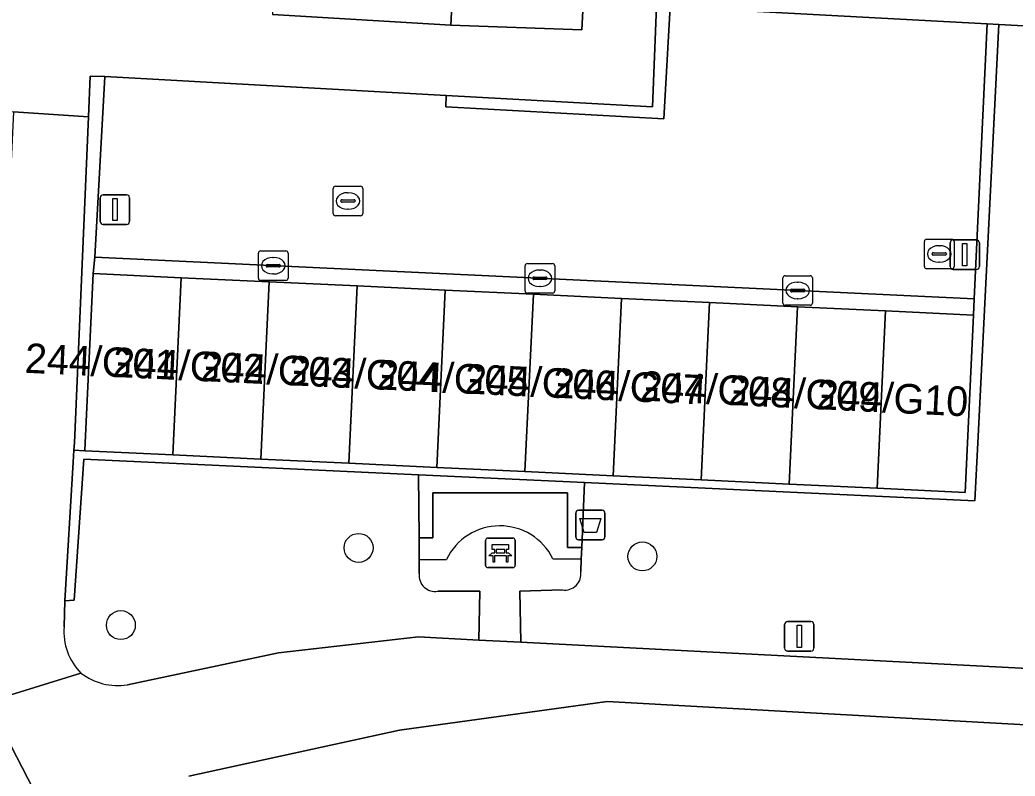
# Model space of a CAD drawing. Extents: x 162989 to 165008, y 383432 to 384338.
# Drawn here: x 164555.4 to 164589.06, y 383988.74 to 384014.31 of the extents above; entities that cross this region are included whole.
import ezdxf

# ---------------------------------------------------------------- set-up
doc = ezdxf.new("R2010")
doc.units = 0
for name, color, linetype in [('IMGEO_Afvalbak', 7, 'Continuous'), ('IMGEO_Bank', 7, 'Continuous'), ('IMGEO_Boom', 7, 'Continuous'), ('IMGEO_Groenvoorziening', 7, 'Continuous'), ('IMGEO_Haag', 7, 'Continuous'), ('IMGEO_Kolk', 7, 'Continuous'), ('IMGEO_Lichtmast', 7, 'Continuous'), ('IMGEO_Muur', 7, 'Continuous'), ('IMGEO_Pand', 7, 'Continuous'), ('IMGEO_Pand_nummerreeks', 7, 'Continuous'), ('IMGEO_Parkeervlak_open', 7, 'Continuous'), ('IMGEO_Rijbaan_lokaal_open', 7, 'Continuous'), ('IMGEO_Rioolput', 7, 'Continuous'), ('IMGEO_Voetpad_gesloten', 7, 'Continuous'), ('IMGEO_Voetpad_open', 7, 'Continuous')]:
    doc.layers.add(name, color=color, linetype=linetype)

msp = doc.modelspace()

# ---------------------------------------------------------------- linework, layer by layer
at = {"layer": 'IMGEO_Afvalbak'}
for p, q in [((164574.198, 383996.827), (164574.198, 383997.627)), ((164574.198, 383997.627), (164574.198, 383996.827)), ((164574.298, 383997.727), (164575.088, 383997.727)), ((164575.088, 383997.727), (164574.298, 383997.727)), ((164575.188, 383997.627), (164575.188, 383996.827)), ((164575.188, 383996.827), (164575.188, 383997.627)), ((164575.088, 383996.727), (164574.298, 383996.727)), ((164574.298, 383996.727), (164575.088, 383996.727))]:
    msp.add_line(p, q, dxfattribs=at)
msp.add_lwpolyline([(164574.341, 383997.441), (164575.045, 383997.441), (164574.896, 383996.971), (164574.49, 383996.971), (164574.341, 383997.441)], dxfattribs=at)
for centre, start, end in [((164574.298, 383997.627), 90, 180), ((164574.298, 383997.627), 90, 180), ((164575.088, 383997.627), 0, 90), ((164575.088, 383997.627), 360, 90), ((164574.298, 383996.827), 180, 270), ((164574.298, 383996.827), 180, 270), ((164575.088, 383996.827), 270, 0), ((164575.088, 383996.827), 270, 0)]:
    msp.add_arc(centre, 0.1, start, end, dxfattribs=at)
at = {"layer": 'IMGEO_Bank'}
for p, q in [((164571.225, 383996.784), (164572.066, 383996.784)), ((164572.066, 383996.784), (164571.225, 383996.784)), ((164571.15, 383995.859), (164571.15, 383996.7)), ((164571.15, 383996.7), (164571.15, 383995.859)), ((164571.459, 383996.29), (164571.459, 383996.396)), ((164571.503, 383996.396), (164571.503, 383996.29)), ((164571.791, 383996.402), (164571.509, 383996.402)), ((164571.797, 383996.29), (164571.797, 383996.396)), ((164571.841, 383996.396), (164571.841, 383996.29)), ((164572.15, 383996.709), (164572.15, 383995.868)), ((164572.15, 383995.868), (164572.15, 383996.709)), ((164571.847, 383996.182), (164571.454, 383996.182)), ((164571.509, 383996.284), (164571.791, 383996.284)), ((164572.075, 383995.784), (164571.234, 383995.784)), ((164571.234, 383995.784), (164572.075, 383995.784))]:
    msp.add_line(p, q, dxfattribs=at)
for points in [[(164571.453, 383996.402), (164571.367, 383996.402), (164571.367, 383996.563), (164571.93, 383996.563), (164571.93, 383996.402), (164571.847, 383996.402)], [(164571.397, 383996.182), (164571.255, 383996.182), (164571.367, 383996.284), (164571.453, 383996.284)], [(164571.447, 383996.175), (164571.447, 383995.968), (164571.404, 383995.968), (164571.404, 383996.175)], [(164571.847, 383996.284), (164571.93, 383996.284), (164572.042, 383996.182), (164571.903, 383996.182)], [(164571.897, 383996.175), (164571.897, 383995.968), (164571.853, 383995.968), (164571.853, 383996.175)]]:
    msp.add_lwpolyline(points, dxfattribs=at)
for centre, radius, start, end in [((164571.228, 383996.706), 0.0779, 92.4484, 184.2845), ((164571.228, 383996.706), 0.0779, 92.4484, 184.2845), ((164572.072, 383996.706), 0.0779, 2.4484, 94.2845), ((164572.072, 383996.706), 0.0779, 2.4484, 94.2845), ((164571.452, 383996.395), 0.00671, 2.8957, 87.1043), ((164571.509, 383996.395), 0.00671, 92.8957, 177.1043), ((164571.791, 383996.395), 0.00671, 2.8957, 87.1043), ((164571.848, 383996.395), 0.00671, 92.8957, 177.1043), ((164571.397, 383996.175), 0.00671, 2.8957, 87.1043), ((164571.454, 383996.175), 0.00671, 92.8957, 177.1043), ((164571.452, 383996.291), 0.00671, 272.8957, 357.1043), ((164571.509, 383996.291), 0.00671, 182.8957, 267.1043), ((164571.791, 383996.291), 0.00671, 272.8957, 357.1043), ((164571.848, 383996.291), 0.00671, 182.8957, 267.1043), ((164571.846, 383996.175), 0.00671, 2.8957, 87.1043), ((164571.903, 383996.175), 0.00671, 92.8957, 177.1043), ((164571.228, 383995.862), 0.0779, 182.4484, 274.2845), ((164571.228, 383995.862), 0.0779, 182.4484, 274.2845), ((164572.072, 383995.862), 0.0779, 272.4484, 4.2845), ((164572.072, 383995.862), 0.0779, 272.4484, 4.2845)]:
    msp.add_arc(centre, radius, start, end, dxfattribs=at)
at = {"layer": 'IMGEO_Boom'}
for centre in [(164566.854, 383996.452), (164576.454, 383996.164), (164558.812, 383993.841)]:
    msp.add_circle(centre, 0.489, dxfattribs=at)
at = {"layer": 'IMGEO_Groenvoorziening'}
for points in [[(164664.14, 384004.176), (164663.634, 384009.785), (164663.547, 384010.45), (164652.73, 384010.724), (164588.509, 384014.153), (164587.799, 384000), (164587.701, 383998.049), (164574.492, 383998.666), (164574.404, 383996.462), (164574.388, 383996.076), (164574.37, 383995.651)], [(164573.749, 383995.03), (164572.312, 383994.994), (164572.346, 383993.262), (164590.789, 383992.31), (164607.772, 383991.148), (164643.365, 383993.546), (164644.353, 383993.874), (164655.829, 383999.807), (164656.886, 384000.254)], [(164568.908, 383995.583), (164568.907, 383996.049), (164568.902, 383996.788), (164568.886, 383998.927), (164557.563, 383999.456), (164557.23, 383994.685), (164556.919, 383994.667), (164556.891, 383993.785)], [(164573.429, 383996.085), (164574.388, 383996.076), (164574.404, 383996.462), (164573.916, 383996.462), (164573.916, 383998.318), (164569.36, 383998.318), (164569.36, 383996.788), (164568.902, 383996.788), (164568.907, 383996.049), (164569.826, 383996.063)], [(164560.984, 383974.7), (164560.344, 383979.582), (164554.731, 383990.474), (164552.812, 383990.075), (164551.907, 383990.12), (164551.12, 383990.164), (164550.652, 383990.534), (164550.857, 383991.605), (164551.181, 383996.785)], [(164559.032, 383991.827), (164564.15, 383992.909), (164568.879, 383993.441), (164570.917, 383993.336), (164570.956, 383994.984), (164569.53, 383994.99)], [(164604.274, 383989.411), (164589.42, 383990.473), (164575.259, 383991.254), (164568.241, 383990.291), (164561.116, 383988.736)]]:
    msp.add_lwpolyline(points, dxfattribs=at)
msp.add_lwpolyline([(164568.902, 383996.788), (164569.36, 383996.788), (164569.36, 383998.318), (164573.916, 383998.318), (164573.916, 383996.462), (164574.404, 383996.462), (164574.492, 383998.666), (164568.886, 383998.927)], close=True, dxfattribs=at)
for centre, radius, start, end in [((164571.633, 383995.192), 2.006, 26.4278, 154.2718), ((164569.434, 383995.512), 0.531, 172.3724, 280.3622), ((164573.827, 383995.573), 0.548, 261.7961, 8.2039), ((164558.908, 383993.631), 2.023, 175.6221, 224.3734), ((164558.7, 383993.849), 2.049, 232.8337, 279.3343)]:
    msp.add_arc(centre, radius, start, end, dxfattribs=at)
at = {"layer": 'IMGEO_Haag'}
msp.add_lwpolyline([(164568.902, 383996.788), (164569.36, 383996.788), (164569.36, 383998.318), (164573.916, 383998.318), (164573.916, 383996.462), (164574.404, 383996.462), (164574.492, 383998.666), (164568.886, 383998.927)], close=True, dxfattribs=at)
at = {"layer": 'IMGEO_Kolk'}
for p, q in [((164563.542, 384006.495), (164564.394, 384006.495)), ((164563.467, 384005.569), (164563.467, 384006.421)), ((164563.955, 384006.275), (164563.98, 384006.275)), ((164564.468, 384006.421), (164564.468, 384005.569)), ((164563.726, 384005.989), (164563.726, 384006.001)), ((164564.164, 384005.952), (164563.766, 384005.952)), ((164563.769, 384006.038), (164564.167, 384006.038)), ((164564.21, 384006.001), (164564.21, 384005.989)), ((164572.487, 384005.143), (164572.487, 384005.995)), ((164572.562, 384006.069), (164573.414, 384006.069)), ((164572.975, 384005.849), (164573, 384005.849)), ((164573.488, 384005.995), (164573.488, 384005.143)), ((164564.394, 384005.495), (164563.542, 384005.495)), ((164563.978, 384005.715), (164563.953, 384005.715)), ((164572.746, 384005.563), (164572.746, 384005.575)), ((164573.184, 384005.526), (164572.786, 384005.526)), ((164572.789, 384005.612), (164573.187, 384005.612)), ((164573.23, 384005.575), (164573.23, 384005.563)), ((164581.207, 384004.731), (164581.207, 384005.583)), ((164581.282, 384005.657), (164582.134, 384005.657)), ((164582.208, 384005.583), (164582.208, 384004.731)), ((164572.998, 384005.289), (164572.973, 384005.289)), ((164581.466, 384005.151), (164581.466, 384005.163)), ((164581.509, 384005.2), (164581.907, 384005.2)), ((164581.695, 384005.437), (164581.72, 384005.437)), ((164581.95, 384005.163), (164581.95, 384005.151)), ((164573.414, 384005.069), (164572.562, 384005.069)), ((164581.904, 384005.114), (164581.506, 384005.114)), ((164581.718, 384004.877), (164581.693, 384004.877)), ((164582.134, 384004.657), (164581.282, 384004.657))]:
    msp.add_line(p, q, dxfattribs=at)
for points in [[(164563.542, 384006.495), (164564.394, 384006.495)], [(164563.467, 384005.569), (164563.467, 384006.421)], [(164564.468, 384006.421), (164564.468, 384005.569)], [(164572.487, 384005.143), (164572.487, 384005.995)], [(164572.562, 384006.069), (164573.414, 384006.069)], [(164573.488, 384005.995), (164573.488, 384005.143)], [(164564.394, 384005.495), (164563.542, 384005.495)], [(164581.207, 384004.731), (164581.207, 384005.583)], [(164581.282, 384005.657), (164582.134, 384005.657)], [(164582.208, 384005.583), (164582.208, 384004.731)], [(164573.414, 384005.069), (164572.562, 384005.069)], [(164582.134, 384004.657), (164581.282, 384004.657)]]:
    msp.add_lwpolyline(points, dxfattribs=at)
for centre, radius, start, end in [((164563.544, 384006.419), 0.0765, 91.552, 178.448), ((164563.544, 384006.419), 0.0765, 91.552, 178.448), ((164564.392, 384006.419), 0.0765, 1.552, 88.448), ((164564.392, 384006.419), 0.0765, 1.552, 88.448), ((164563.766, 384005.998), 0.0403, 85.8775, 175.7526), ((164563.763, 384005.988), 0.0366, 178.938, 274.7102), ((164564.167, 384005.995), 0.043, 264.8664, 352.4533), ((164564.171, 384006), 0.0386, 1.7309, 96.639), ((164572.564, 384005.993), 0.0765, 91.552, 178.448), ((164572.564, 384005.993), 0.0765, 91.552, 178.448), ((164573.412, 384005.993), 0.0765, 1.552, 88.448), ((164573.412, 384005.993), 0.0765, 1.552, 88.448), ((164563.544, 384005.571), 0.0765, 181.552, 268.448), ((164563.544, 384005.571), 0.0765, 181.552, 268.448), ((164564.392, 384005.571), 0.0765, 271.552, 358.448), ((164564.392, 384005.571), 0.0765, 271.552, 358.448), ((164572.786, 384005.572), 0.0403, 85.8775, 175.7526), ((164572.783, 384005.562), 0.0366, 178.938, 274.7102), ((164573.187, 384005.569), 0.043, 264.8664, 352.4533), ((164573.191, 384005.574), 0.0386, 1.7309, 96.639), ((164581.284, 384005.581), 0.0765, 91.552, 178.448), ((164581.284, 384005.581), 0.0765, 91.552, 178.448), ((164582.132, 384005.581), 0.0765, 1.552, 88.448), ((164582.132, 384005.581), 0.0765, 1.552, 88.448), ((164572.564, 384005.145), 0.0765, 181.552, 268.448), ((164572.564, 384005.145), 0.0765, 181.552, 268.448), ((164573.412, 384005.145), 0.0765, 271.552, 358.448), ((164573.412, 384005.145), 0.0765, 271.552, 358.448), ((164581.506, 384005.16), 0.0403, 85.8775, 175.7526), ((164581.503, 384005.15), 0.0366, 178.938, 274.7102), ((164581.907, 384005.157), 0.043, 264.8664, 352.4533), ((164581.911, 384005.162), 0.0386, 1.7309, 96.639), ((164581.284, 384004.733), 0.0765, 181.552, 268.448), ((164581.284, 384004.733), 0.0765, 181.552, 268.448), ((164582.132, 384004.733), 0.0765, 271.552, 358.448), ((164582.132, 384004.733), 0.0765, 271.552, 358.448)]:
    msp.add_arc(centre, radius, start, end, dxfattribs=at)
for centre, major_axis, ratio, start_param, end_param in [((164563.954, 384005.995), (-0.387, 0.002), 0.722429, 4.712389, 7.853982), ((164563.979, 384005.995), (-0.39, 0.002), 0.717154, 1.570796, 4.712389), ((164572.974, 384005.569), (-0.387, 0.002), 0.722429, 4.712389, 7.853982), ((164572.999, 384005.569), (-0.39, 0.002), 0.717154, 1.570796, 4.712389), ((164581.694, 384005.157), (-0.387, 0.002), 0.722429, 4.712389, 7.853982), ((164581.719, 384005.157), (-0.39, 0.002), 0.717154, 1.570796, 4.712389)]:
    msp.add_ellipse(centre, major_axis=major_axis, ratio=ratio, start_param=start_param, end_param=end_param, dxfattribs=at)
at = {"layer": 'IMGEO_Lichtmast'}
for p, q in [((164558.116, 384007.493), (164558.116, 384008.293)), ((164558.116, 384008.293), (164558.116, 384007.493)), ((164558.216, 384008.393), (164559.006, 384008.393)), ((164559.006, 384008.393), (164558.216, 384008.393)), ((164559.106, 384008.293), (164559.106, 384007.493)), ((164559.106, 384007.493), (164559.106, 384008.293)), ((164559.006, 384007.393), (164558.216, 384007.393)), ((164558.216, 384007.393), (164559.006, 384007.393)), ((164586.963, 384006.865), (164587.753, 384006.865)), ((164587.753, 384006.865), (164586.963, 384006.865)), ((164586.863, 384005.965), (164586.863, 384006.765)), ((164586.863, 384006.765), (164586.863, 384005.965)), ((164587.853, 384006.765), (164587.853, 384005.965)), ((164587.853, 384005.965), (164587.853, 384006.765)), ((164587.753, 384005.865), (164586.963, 384005.865)), ((164586.963, 384005.865), (164587.753, 384005.865)), ((164581.265, 383993.06), (164581.265, 383993.86)), ((164581.265, 383993.86), (164581.265, 383993.06)), ((164581.365, 383993.96), (164582.155, 383993.96)), ((164582.155, 383993.96), (164581.365, 383993.96)), ((164582.255, 383993.86), (164582.255, 383993.06)), ((164582.255, 383993.06), (164582.255, 383993.86)), ((164582.155, 383992.96), (164581.365, 383992.96)), ((164581.365, 383992.96), (164582.155, 383992.96))]:
    msp.add_line(p, q, dxfattribs=at)
for points in [[(164558.536, 384008.268), (164558.686, 384008.268), (164558.686, 384007.518), (164558.536, 384007.518), (164558.536, 384008.268)], [(164587.283, 384006.74), (164587.433, 384006.74), (164587.433, 384005.99), (164587.283, 384005.99), (164587.283, 384006.74)], [(164581.685, 383993.835), (164581.835, 383993.835), (164581.835, 383993.085), (164581.685, 383993.085), (164581.685, 383993.835)]]:
    msp.add_lwpolyline(points, dxfattribs=at)
for centre, start, end in [((164558.216, 384008.293), 90, 180), ((164558.216, 384008.293), 90, 180), ((164559.006, 384008.293), 0, 90), ((164559.006, 384008.293), 360, 90), ((164558.216, 384007.493), 180, 270), ((164558.216, 384007.493), 180, 270), ((164559.006, 384007.493), 270, 0), ((164559.006, 384007.493), 270, 0), ((164586.963, 384006.765), 90, 180), ((164586.963, 384006.765), 90, 180), ((164587.753, 384006.765), 0, 90), ((164587.753, 384006.765), 360, 90), ((164586.963, 384005.965), 180, 270), ((164586.963, 384005.965), 180, 270), ((164587.753, 384005.965), 270, 0), ((164587.753, 384005.965), 270, 0), ((164581.365, 383993.86), 90, 180), ((164581.365, 383993.86), 90, 180), ((164582.155, 383993.86), 0, 90), ((164582.155, 383993.86), 360, 90), ((164581.365, 383993.06), 180, 270), ((164581.365, 383993.06), 180, 270), ((164582.155, 383993.06), 270, 0), ((164582.155, 383993.06), 270, 0)]:
    msp.add_arc(centre, 0.1, start, end, dxfattribs=at)
at = {"layer": 'IMGEO_Muur'}
for points in [[(164576.792, 384011.366), (164569.817, 384011.752), (164569.806, 384011.372), (164577.182, 384010.966), (164577.394, 384014.746), (164576.928, 384014.771)], [(164557.23, 383994.685), (164557.563, 383999.456), (164568.886, 383998.927), (164574.492, 383998.666), (164587.701, 383998.049), (164587.799, 384000), (164588.509, 384014.153), (164588.12, 384014.173), (164587.681, 384004.873), (164587.655, 384004.324), (164587.451, 384000), (164587.372, 383998.331), (164584.394, 383998.472), (164581.416, 383998.612), (164578.438, 383998.753), (164575.46, 383998.894), (164572.482, 383999.035), (164569.504, 383999.175), (164566.526, 383999.316), (164563.548, 383999.457), (164560.57, 383999.597), (164557.592, 383999.738), (164557.224, 383999.755), (164557.2, 383999.354), (164556.919, 383994.667)], [(164557.776, 384012.402), (164557.716, 384011.025), (164557.239, 384000), (164557.224, 383999.755), (164557.592, 383999.738), (164557.604, 384000), (164557.875, 384005.731), (164557.936, 384006.278), (164558.265, 384012.39)]]:
    msp.add_lwpolyline(points, close=True, dxfattribs=at)
at = {"layer": 'IMGEO_Pand'}
for points in [[(164653.458, 384025.106), (164648.605, 384025.366), (164648.54, 384024.133), (164648.443, 384022.313), (164596.553, 384025.083), (164591.335, 384025.361), (164591.433, 384027.181), (164591.449, 384027.486), (164586.288, 384027.762), (164577.646, 384028.223), (164577.533, 384026.098), (164576.928, 384014.771), (164577.394, 384014.746), (164588.12, 384014.173), (164588.509, 384014.153), (164652.73, 384010.724), (164653.227, 384020.027)], [(164560.853, 384005.59), (164557.875, 384005.731), (164557.604, 384000), (164557.592, 383999.738), (164560.57, 383999.597)], [(164563.548, 383999.457), (164563.831, 384005.45), (164560.853, 384005.59), (164560.57, 383999.597)], [(164563.548, 383999.457), (164566.526, 383999.316), (164566.809, 384005.309), (164563.831, 384005.45)], [(164569.504, 383999.175), (164569.787, 384005.168), (164566.809, 384005.309), (164566.526, 383999.316)], [(164569.504, 383999.175), (164572.482, 383999.035), (164572.765, 384005.028), (164569.787, 384005.168)], [(164575.46, 383998.894), (164575.743, 384004.887), (164572.765, 384005.028), (164572.482, 383999.035)], [(164575.46, 383998.894), (164578.438, 383998.753), (164578.721, 384004.746), (164575.743, 384004.887)], [(164578.438, 383998.753), (164581.416, 383998.612), (164581.699, 384004.605), (164578.721, 384004.746)], [(164584.394, 383998.472), (164584.677, 384004.465), (164581.699, 384004.605), (164581.416, 383998.612)], [(164584.394, 383998.472), (164587.372, 383998.331), (164587.451, 384000), (164587.655, 384004.324), (164584.677, 384004.465)]]:
    msp.add_lwpolyline(points, close=True, dxfattribs=at)
at = {"layer": 'IMGEO_Parkeervlak_open'}
msp.add_lwpolyline([(164569.969, 384014.128), (164574.411, 384013.969), (164576.047, 384045.052), (164571.559, 384045.286)], close=True, dxfattribs=at)
at = {"layer": 'IMGEO_Rijbaan_lokaal_open'}
for points in [[(164571.559, 384045.286), (164571.57, 384045.602), (164565.483, 384045.84), (164565.3, 384041.461), (164565.295, 384040.452), (164565.087, 384034.014), (164564.954, 384033.393), (164564.569, 384025.913), (164564.641, 384025.403), (164564.013, 384017.971), (164563.941, 384014.486), (164569.969, 384014.128)], [(164557.936, 384006.278), (164587.681, 384004.873), (164588.12, 384014.173), (164577.394, 384014.746), (164577.182, 384010.966), (164569.806, 384011.372), (164569.817, 384011.752), (164558.265, 384012.39)]]:
    msp.add_lwpolyline(points, close=True, dxfattribs=at)
at = {"layer": 'IMGEO_Rioolput'}
for p, q in [((164565.994, 384007.757), (164565.994, 384008.609)), ((164566.069, 384008.683), (164566.921, 384008.683)), ((164566.995, 384008.609), (164566.995, 384007.757)), ((164566.253, 384008.177), (164566.253, 384008.189)), ((164566.296, 384008.226), (164566.694, 384008.226)), ((164566.482, 384008.463), (164566.507, 384008.463)), ((164566.737, 384008.189), (164566.737, 384008.177)), ((164566.691, 384008.14), (164566.293, 384008.14)), ((164566.505, 384007.903), (164566.48, 384007.903)), ((164566.921, 384007.683), (164566.069, 384007.683)), ((164586.069, 384006.892), (164586.921, 384006.892)), ((164585.994, 384005.966), (164585.994, 384006.818)), ((164586.482, 384006.672), (164586.507, 384006.672)), ((164586.995, 384006.818), (164586.995, 384005.966)), ((164586.253, 384006.386), (164586.253, 384006.398)), ((164586.691, 384006.349), (164586.293, 384006.349)), ((164586.296, 384006.435), (164586.694, 384006.435)), ((164586.737, 384006.398), (164586.737, 384006.386)), ((164586.921, 384005.892), (164586.069, 384005.892)), ((164586.505, 384006.112), (164586.48, 384006.112))]:
    msp.add_line(p, q, dxfattribs=at)
for points in [[(164565.994, 384007.757), (164565.994, 384008.609)], [(164566.069, 384008.683), (164566.921, 384008.683)], [(164566.995, 384008.609), (164566.995, 384007.757)], [(164566.921, 384007.683), (164566.069, 384007.683)], [(164586.069, 384006.892), (164586.921, 384006.892)], [(164585.994, 384005.966), (164585.994, 384006.818)], [(164586.995, 384006.818), (164586.995, 384005.966)], [(164586.921, 384005.892), (164586.069, 384005.892)]]:
    msp.add_lwpolyline(points, dxfattribs=at)
for centre, radius, start, end in [((164566.071, 384008.607), 0.0765, 91.552, 178.448), ((164566.071, 384008.607), 0.0765, 91.552, 178.448), ((164566.919, 384008.607), 0.0765, 1.552, 88.448), ((164566.919, 384008.607), 0.0765, 1.552, 88.448), ((164566.293, 384008.186), 0.0403, 85.8775, 175.7526), ((164566.29, 384008.176), 0.0366, 178.938, 274.7102), ((164566.694, 384008.183), 0.043, 264.8664, 352.4533), ((164566.698, 384008.188), 0.0386, 1.7309, 96.639), ((164566.071, 384007.759), 0.0765, 181.552, 268.448), ((164566.071, 384007.759), 0.0765, 181.552, 268.448), ((164566.919, 384007.759), 0.0765, 271.552, 358.448), ((164566.919, 384007.759), 0.0765, 271.552, 358.448), ((164586.071, 384006.816), 0.0765, 91.552, 178.448), ((164586.071, 384006.816), 0.0765, 91.552, 178.448), ((164586.919, 384006.816), 0.0765, 1.552, 88.448), ((164586.919, 384006.816), 0.0765, 1.552, 88.448), ((164586.293, 384006.395), 0.0403, 85.8775, 175.7526), ((164586.29, 384006.385), 0.0366, 178.938, 274.7102), ((164586.694, 384006.392), 0.043, 264.8664, 352.4533), ((164586.698, 384006.397), 0.0386, 1.7309, 96.639), ((164586.071, 384005.968), 0.0765, 181.552, 268.448), ((164586.071, 384005.968), 0.0765, 181.552, 268.448), ((164586.919, 384005.968), 0.0765, 271.552, 358.448), ((164586.919, 384005.968), 0.0765, 271.552, 358.448)]:
    msp.add_arc(centre, radius, start, end, dxfattribs=at)
for centre, major_axis, ratio, start_param, end_param in [((164566.481, 384008.183), (-0.387, 0.002), 0.722429, 4.712389, 7.853982), ((164566.506, 384008.183), (-0.39, 0.002), 0.717154, 1.570796, 4.712389), ((164586.481, 384006.392), (-0.387, 0.002), 0.722429, 4.712389, 7.853982), ((164586.506, 384006.392), (-0.39, 0.002), 0.717154, 1.570796, 4.712389)]:
    msp.add_ellipse(centre, major_axis=major_axis, ratio=ratio, start_param=start_param, end_param=end_param, dxfattribs=at)
at = {"layer": 'IMGEO_Voetpad_gesloten'}
for points in [[(164557.2, 383999.354), (164557.224, 383999.755), (164557.239, 384000), (164557.716, 384011.025), (164555.18, 384011.197), (164554.641, 384000), (164554.574, 383998.617), (164554.542, 383997.705), (164554.313, 383991.244), (164557.462, 383992.216)], [(164556.891, 383993.785), (164556.919, 383994.667), (164557.2, 383999.354)], [(164643.365, 383993.546), (164607.772, 383991.148), (164590.789, 383992.31), (164572.346, 383993.262), (164570.917, 383993.336), (164568.879, 383993.441), (164564.15, 383992.909), (164559.032, 383991.827)], [(164561.116, 383988.736), (164568.241, 383990.291), (164575.259, 383991.254), (164589.42, 383990.473), (164604.274, 383989.411), (164610.543, 383989.061), (164615.682, 383989.742), (164641.363, 383991.554), (164643.365, 383993.546)], [(164557.462, 383992.216), (164554.313, 383991.244), (164554.731, 383990.474), (164560.344, 383979.582), (164560.984, 383974.7)]]:
    msp.add_lwpolyline(points, dxfattribs=at)
for centre, radius, start, end in [((164558.908, 383993.631), 2.023, 175.6221, 224.3734), ((164558.7, 383993.849), 2.049, 232.8337, 279.3343)]:
    msp.add_arc(centre, radius, start, end, dxfattribs=at)
at = {"layer": 'IMGEO_Voetpad_open'}
for points in [[(164576.047, 384045.052), (164574.411, 384013.969), (164569.969, 384014.128), (164563.941, 384014.486)], [(164535.695, 384014.582), (164543.294, 384014.211), (164543.228, 384012.861), (164543.175, 384011.783), (164555.18, 384011.197), (164557.716, 384011.025), (164557.776, 384012.402), (164558.265, 384012.39), (164569.817, 384011.752), (164576.792, 384011.366), (164576.928, 384014.771)], [(164569.826, 383996.063), (164568.907, 383996.049), (164568.908, 383995.583)], [(164574.37, 383995.651), (164574.388, 383996.076), (164573.429, 383996.085)], [(164569.53, 383994.99), (164570.956, 383994.984), (164570.917, 383993.336), (164572.346, 383993.262), (164572.312, 383994.994), (164573.749, 383995.03)]]:
    msp.add_lwpolyline(points, dxfattribs=at)
msp.add_lwpolyline([(164587.655, 384004.324), (164587.681, 384004.873), (164557.936, 384006.278), (164557.875, 384005.731), (164560.853, 384005.59), (164563.831, 384005.45), (164566.809, 384005.309), (164569.787, 384005.168), (164572.765, 384005.028), (164575.743, 384004.887), (164578.721, 384004.746), (164581.699, 384004.605), (164584.677, 384004.465)], close=True, dxfattribs=at)
for centre, radius, start, end in [((164571.633, 383995.192), 2.006, 26.4278, 154.2718), ((164569.434, 383995.512), 0.531, 172.3724, 280.3622), ((164573.827, 383995.573), 0.548, 261.7961, 8.2039)]:
    msp.add_arc(centre, radius, start, end, dxfattribs=at)

# ---------------------------------------------------------------- texts
at = {"layer": 'IMGEO_Pand_nummerreeks'}
for s, rotation, p in [('244/G01', 357.3024, (164555.548, 384002.376)), ('244/G02', 357.3024, (164558.524, 384002.236)), ('244/G03', 357.3024, (164561.5, 384002.096)), ('244/G04', 357.3024, (164564.477, 384001.955)), ('244/G05', 357.3024, (164567.453, 384001.815)), ('244/G06', 357.3024, (164570.429, 384001.675)), ('244/G07', 357.3024, (164573.405, 384001.535)), ('244/G08', 357.197, (164576.371, 384001.438)), ('244/G09', 357.197, (164579.349, 384001.292)), ('244/G10', 357.197, (164582.327, 384001.147))]:
    msp.add_text(s, height=1, rotation=rotation, dxfattribs=at).set_placement(p)

doc.saveas('drawing.dxf')
